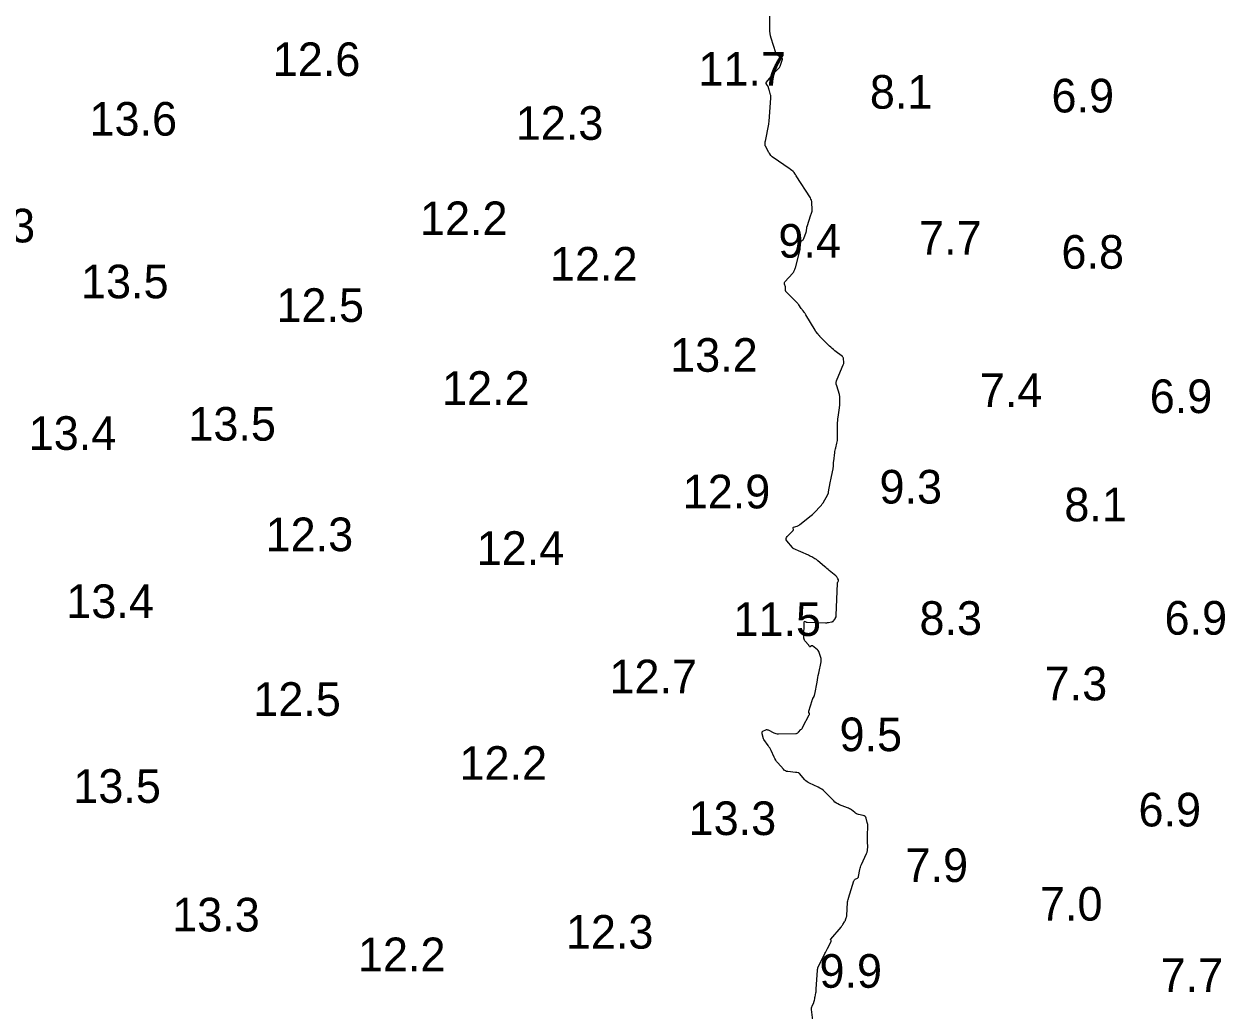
# Model space of a CAD drawing. Extents: x 815352 to 820877, y 582403 to 597439.
# Drawn here: x 820643.6 to 820822.1, y 590342 to 590488.8 of the extents above; entities that cross this region are included whole.
import ezdxf

# ---------------------------------------------------------------- set-up
doc = ezdxf.new("R2010")
doc.units = 0
doc.layers.add('V-CONT-EL12', color=7, linetype='Continuous')
doc.layers.add('V-TOPO-SOUN', color=7, linetype='Continuous')

msp = doc.modelspace()

# ---------------------------------------------------------------- linework, layer by layer
at = {"layer": 'V-CONT-EL12'}
msp.add_lwpolyline([(820761.12, 590338.71), (820760.68, 590342.27), (820760.67, 590342.39), (820760.68, 590342.52), (820760.71, 590342.64), (820760.75, 590342.76), (820760.99, 590343.32), (820761.02, 590343.39), (820761.04, 590343.46), (820761.06, 590343.53), (820761.08, 590343.6), (820761.13, 590343.88), (820761.14, 590343.95), (820761.16, 590344.02), (820761.17, 590344.09), (820761.19, 590344.16), (820761.31, 590344.76), (820761.33, 590344.89), (820761.35, 590345.01), (820761.36, 590345.14), (820761.37, 590345.26), (820761.56, 590348.12), (820761.56, 590348.17), (820761.56, 590348.21), (820761.57, 590348.26), (820761.58, 590348.31), (820761.62, 590348.49), (820761.63, 590348.53), (820761.64, 590348.58), (820761.66, 590348.62), (820761.68, 590348.66), (820762.63, 590350.56), (820762.72, 590350.75), (820762.82, 590350.94), (820762.92, 590351.13), (820763.02, 590351.32), (820763.59, 590352.39), (820763.6, 590352.42), (820763.6, 590352.45), (820763.6, 590352.48), (820763.58, 590352.5), (820763.51, 590352.61), (820763.5, 590352.63), (820763.49, 590352.66), (820763.5, 590352.68), (820763.51, 590352.71), (820765.05, 590354.51), (820765.12, 590354.6), (820765.19, 590354.68), (820765.25, 590354.78), (820765.32, 590354.87), (820765.58, 590355.3), (820765.63, 590355.37), (820765.66, 590355.44), (820765.69, 590355.51), (820765.72, 590355.58), (820765.83, 590355.88), (820765.86, 590355.96), (820765.88, 590356.03), (820765.89, 590356.11), (820765.9, 590356.19), (820766.02, 590358.2), (820766.03, 590358.25), (820766.03, 590358.31), (820766.04, 590358.36), (820766.06, 590358.41), (820766.11, 590358.62), (820766.12, 590358.67), (820766.14, 590358.72), (820766.15, 590358.77), (820766.17, 590358.82), (820766.95, 590361.37), (820766.99, 590361.45), (820767.03, 590361.51), (820767.09, 590361.57), (820767.16, 590361.61), (820767.48, 590361.76), (820767.55, 590361.81), (820767.6, 590361.86), (820767.64, 590361.93), (820767.66, 590362.01), (820767.84, 590363.05), (820767.88, 590363.25), (820767.93, 590363.44), (820768, 590363.63), (820768.08, 590363.82), (820768.82, 590365.44), (820768.91, 590365.65), (820768.97, 590365.88), (820769, 590366.11), (820769.01, 590366.34), (820768.98, 590367.29), (820768.97, 590367.53), (820768.97, 590367.76), (820768.98, 590368), (820768.98, 590368.24), (820769.03, 590369.42), (820769.03, 590369.58), (820769.02, 590369.74), (820768.99, 590369.9), (820768.95, 590370.06), (820768.77, 590370.69), (820768.71, 590370.83), (820768.62, 590370.94), (820768.5, 590371.03), (820768.36, 590371.08), (820767.66, 590371.26), (820767.51, 590371.31), (820767.36, 590371.37), (820767.22, 590371.45), (820767.09, 590371.54), (820766.58, 590371.94), (820766.45, 590372.03), (820766.31, 590372.11), (820766.17, 590372.19), (820766.02, 590372.25), (820764.83, 590372.7), (820764.59, 590372.81), (820764.36, 590372.94), (820764.15, 590373.09), (820763.96, 590373.27), (820762.64, 590374.6), (820762.42, 590374.8), (820762.18, 590374.99), (820761.92, 590375.15), (820761.65, 590375.29), (820760.38, 590375.88), (820760.18, 590375.99), (820760, 590376.11), (820759.83, 590376.25), (820759.68, 590376.41), (820758.87, 590377.36), (820758.83, 590377.4), (820758.79, 590377.42), (820758.75, 590377.44), (820758.7, 590377.45), (820758.5, 590377.48), (820758.45, 590377.49), (820758.39, 590377.5), (820758.34, 590377.5), (820758.29, 590377.51), (820757.16, 590377.62), (820756.96, 590377.66), (820756.78, 590377.73), (820756.62, 590377.84), (820756.48, 590377.98), (820755.64, 590378.94), (820755.48, 590379.13), (820755.34, 590379.34), (820755.21, 590379.55), (820755.1, 590379.78), (820754.65, 590380.77), (820754.55, 590380.96), (820754.45, 590381.14), (820754.34, 590381.32), (820754.22, 590381.5), (820753.58, 590382.4), (820753.54, 590382.47), (820753.51, 590382.54), (820753.48, 590382.61), (820753.46, 590382.69), (820753.38, 590383.05), (820753.37, 590383.1), (820753.36, 590383.16), (820753.35, 590383.21), (820753.35, 590383.26), (820753.34, 590383.47), (820753.35, 590383.52), (820753.36, 590383.56), (820753.39, 590383.6), (820753.44, 590383.63), (820753.86, 590383.83), (820753.95, 590383.86), (820754.03, 590383.87), (820754.12, 590383.85), (820754.21, 590383.82), (820755.04, 590383.39), (820755.21, 590383.32), (820755.38, 590383.27), (820755.56, 590383.24), (820755.75, 590383.23), (820758.31, 590383.3), (820758.44, 590383.31), (820758.55, 590383.35), (820758.65, 590383.41), (820758.74, 590383.49), (820759.09, 590383.86), (820759.18, 590383.95), (820759.25, 590384.05), (820759.32, 590384.15), (820759.39, 590384.26), (820760.33, 590386.05), (820760.35, 590386.1), (820760.36, 590386.14), (820760.35, 590386.19), (820760.34, 590386.24), (820760.27, 590386.42), (820760.26, 590386.47), (820760.25, 590386.52), (820760.25, 590386.56), (820760.27, 590386.61), (820760.76, 590388.2), (820760.78, 590388.28), (820760.81, 590388.36), (820760.85, 590388.43), (820760.88, 590388.51), (820761.03, 590388.81), (820761.07, 590388.88), (820761.1, 590388.96), (820761.12, 590389.04), (820761.14, 590389.12), (820761.48, 590390.94), (820761.54, 590391.27), (820761.61, 590391.6), (820761.67, 590391.93), (820761.74, 590392.26), (820762.08, 590393.95), (820762.1, 590394.11), (820762.1, 590394.27), (820762.09, 590394.42), (820762.05, 590394.58), (820761.87, 590395.2), (820761.81, 590395.35), (820761.74, 590395.49), (820761.64, 590395.61), (820761.53, 590395.72), (820760.82, 590396.31), (820760.78, 590396.34), (820760.74, 590396.35), (820760.7, 590396.34), (820760.66, 590396.32), (820760.46, 590396.19), (820760.44, 590396.18), (820760.42, 590396.18), (820760.4, 590396.19), (820760.38, 590396.21), (820760.32, 590396.31), (820760.31, 590396.33), (820760.29, 590396.36), (820760.27, 590396.38), (820760.25, 590396.4), (820759.69, 590397.05), (820759.61, 590397.17), (820759.55, 590397.3), (820759.51, 590397.44), (820759.51, 590397.59), (820759.58, 590399.77), (820759.58, 590399.79), (820759.58, 590399.81), (820759.58, 590399.84), (820759.59, 590399.86), (820759.6, 590399.96), (820759.6, 590399.97), (820759.61, 590399.98), (820759.62, 590399.99), (820759.64, 590399.98), (820759.83, 590399.87), (820759.87, 590399.85), (820759.91, 590399.84), (820759.95, 590399.83), (820760, 590399.82), (820762.73, 590399.75), (820762.84, 590399.75), (820762.95, 590399.76), (820763.06, 590399.77), (820763.17, 590399.78), (820763.65, 590399.87), (820763.73, 590399.89), (820763.8, 590399.92), (820763.86, 590399.96), (820763.91, 590400.02), (820764.16, 590400.33), (820764.18, 590400.36), (820764.21, 590400.4), (820764.23, 590400.44), (820764.24, 590400.48), (820764.3, 590400.65), (820764.31, 590400.69), (820764.32, 590400.73), (820764.32, 590400.77), (820764.33, 590400.82), (820764.52, 590405.62), (820764.53, 590405.67), (820764.53, 590405.71), (820764.55, 590405.75), (820764.57, 590405.8), (820764.66, 590405.97), (820764.68, 590406), (820764.68, 590406.04), (820764.68, 590406.08), (820764.67, 590406.11), (820764.59, 590406.26), (820764.57, 590406.29), (820764.56, 590406.33), (820764.53, 590406.36), (820764.51, 590406.4), (820764.4, 590406.58), (820764.37, 590406.62), (820764.34, 590406.66), (820764.3, 590406.69), (820764.27, 590406.73), (820763.3, 590407.53), (820763.12, 590407.68), (820762.95, 590407.83), (820762.78, 590407.97), (820762.6, 590408.12), (820761.6, 590408.97), (820761.5, 590409.05), (820761.39, 590409.13), (820761.28, 590409.2), (820761.16, 590409.27), (820760.7, 590409.54), (820760.58, 590409.6), (820760.46, 590409.66), (820760.34, 590409.72), (820760.22, 590409.78), (820757.94, 590410.81), (820757.93, 590410.81), (820757.92, 590410.82), (820757.91, 590410.83), (820757.9, 590410.84), (820757.86, 590410.88), (820757.84, 590410.9), (820757.82, 590410.93), (820757.01, 590411.93), (820756.91, 590412.1), (820756.88, 590412.26), (820756.92, 590412.42), (820757.04, 590412.58), (820757.92, 590413.46), (820757.95, 590413.49), (820757.97, 590413.53), (820757.97, 590413.58), (820757.97, 590413.62), (820757.92, 590413.81), (820757.91, 590413.86), (820757.92, 590413.89), (820757.95, 590413.92), (820757.99, 590413.94), (820758.53, 590414.13), (820758.63, 590414.17), (820758.73, 590414.22), (820758.83, 590414.28), (820758.92, 590414.34), (820760.62, 590415.71), (820760.79, 590415.85), (820760.95, 590415.99), (820761.11, 590416.14), (820761.26, 590416.29), (820761.86, 590416.91), (820762, 590417.07), (820762.14, 590417.24), (820762.26, 590417.41), (820762.37, 590417.59), (820763.08, 590418.8), (820763.09, 590418.83), (820763.11, 590418.86), (820763.12, 590418.89), (820763.13, 590418.92), (820763.16, 590419.06), (820763.17, 590419.09), (820763.18, 590419.12), (820763.18, 590419.16), (820763.19, 590419.19), (820763.44, 590420.57), (820763.49, 590420.8), (820763.53, 590421.02), (820763.57, 590421.25), (820763.62, 590421.47), (820763.87, 590422.64), (820763.88, 590422.73), (820763.9, 590422.82), (820763.91, 590422.92), (820763.91, 590423.01), (820763.93, 590423.38), (820763.93, 590423.48), (820763.94, 590423.57), (820763.95, 590423.66), (820763.96, 590423.76), (820764.11, 590425.05), (820764.13, 590425.23), (820764.16, 590425.41), (820764.2, 590425.59), (820764.25, 590425.77), (820764.44, 590426.47), (820764.49, 590426.65), (820764.52, 590426.83), (820764.54, 590427.01), (820764.54, 590427.19), (820764.53, 590429.27), (820764.53, 590429.53), (820764.55, 590429.79), (820764.57, 590430.06), (820764.61, 590430.32), (820764.82, 590431.68), (820764.83, 590431.78), (820764.84, 590431.89), (820764.85, 590432), (820764.86, 590432.1), (820764.87, 590432.56), (820764.87, 590432.65), (820764.87, 590432.75), (820764.87, 590432.84), (820764.87, 590432.94), (820764.86, 590433.32), (820764.86, 590433.41), (820764.84, 590433.51), (820764.83, 590433.6), (820764.8, 590433.69), (820764.4, 590434.98), (820764.34, 590435.22), (820764.33, 590435.46), (820764.37, 590435.7), (820764.45, 590435.94), (820765.38, 590438.09), (820765.42, 590438.19), (820765.44, 590438.3), (820765.45, 590438.4), (820765.45, 590438.51), (820765.43, 590438.96), (820765.41, 590439.06), (820765.38, 590439.16), (820765.32, 590439.24), (820765.24, 590439.32), (820764.15, 590440.18), (820763.94, 590440.35), (820763.74, 590440.52), (820763.54, 590440.7), (820763.35, 590440.89), (820761.91, 590442.32), (820761.88, 590442.35), (820761.85, 590442.39), (820761.81, 590442.42), (820761.78, 590442.46), (820761.66, 590442.61), (820761.63, 590442.65), (820761.59, 590442.69), (820761.56, 590442.73), (820761.53, 590442.77), (820761.34, 590443.01), (820761.3, 590443.06), (820761.26, 590443.12), (820761.23, 590443.17), (820761.19, 590443.23), (820759.82, 590445.54), (820759.77, 590445.62), (820759.72, 590445.7), (820759.66, 590445.78), (820759.6, 590445.86), (820759.37, 590446.17), (820759.31, 590446.24), (820759.25, 590446.32), (820759.19, 590446.4), (820759.14, 590446.48), (820758.77, 590446.99), (820758.69, 590447.1), (820758.61, 590447.2), (820758.52, 590447.3), (820758.42, 590447.4), (820756.89, 590448.93), (820756.85, 590448.98), (820756.82, 590449.04), (820756.81, 590449.1), (820756.8, 590449.17), (820756.81, 590449.44), (820756.81, 590449.51), (820756.81, 590449.58), (820756.79, 590449.64), (820756.78, 590449.71), (820756.66, 590450.1), (820756.64, 590450.19), (820756.65, 590450.27), (820756.67, 590450.34), (820756.72, 590450.42), (820757.89, 590451.74), (820757.94, 590451.8), (820757.98, 590451.86), (820758.02, 590451.92), (820758.05, 590451.99), (820758.16, 590452.26), (820758.19, 590452.32), (820758.22, 590452.39), (820758.24, 590452.46), (820758.26, 590452.53), (820758.98, 590455.24), (820758.99, 590455.33), (820758.99, 590455.43), (820758.97, 590455.52), (820758.93, 590455.61), (820758.72, 590455.97), (820758.68, 590456.05), (820758.68, 590456.13), (820758.72, 590456.2), (820758.79, 590456.26), (820759.23, 590456.54), (820759.32, 590456.61), (820759.4, 590456.69), (820759.47, 590456.79), (820759.52, 590456.89), (820759.86, 590457.82), (820759.88, 590457.88), (820759.9, 590457.95), (820759.91, 590458.02), (820759.92, 590458.1), (820759.94, 590458.38), (820759.95, 590458.46), (820759.96, 590458.53), (820759.98, 590458.6), (820760, 590458.67), (820760.57, 590460.4), (820760.6, 590460.47), (820760.62, 590460.53), (820760.64, 590460.6), (820760.66, 590460.66), (820760.74, 590460.93), (820760.75, 590460.99), (820760.76, 590461.06), (820760.77, 590461.13), (820760.77, 590461.19), (820760.71, 590462.2), (820760.69, 590462.39), (820760.64, 590462.56), (820760.58, 590462.74), (820760.49, 590462.9), (820758.4, 590466.19), (820758.36, 590466.25), (820758.32, 590466.31), (820758.29, 590466.37), (820758.25, 590466.43), (820758.08, 590466.66), (820758.04, 590466.71), (820758, 590466.76), (820757.96, 590466.81), (820757.91, 590466.85), (820757.71, 590467.02), (820757.66, 590467.06), (820757.61, 590467.1), (820757.56, 590467.14), (820757.5, 590467.18), (820754.81, 590469.01), (820754.75, 590469.05), (820754.7, 590469.1), (820754.66, 590469.15), (820754.62, 590469.21), (820754.47, 590469.44), (820754.43, 590469.5), (820754.39, 590469.56), (820754.36, 590469.62), (820754.32, 590469.68), (820753.82, 590470.61), (820753.79, 590470.67), (820753.77, 590470.72), (820753.76, 590470.78), (820753.76, 590470.85), (820753.77, 590471.1), (820753.77, 590471.16), (820753.78, 590471.23), (820753.79, 590471.29), (820753.8, 590471.35), (820754.32, 590473.89), (820754.32, 590473.93), (820754.33, 590473.97), (820754.33, 590474), (820754.34, 590474.04), (820754.35, 590474.19), (820754.35, 590474.22), (820754.36, 590474.26), (820754.36, 590474.3), (820754.36, 590474.33), (820754.64, 590477.73), (820754.64, 590477.86), (820754.63, 590477.98), (820754.61, 590478.11), (820754.58, 590478.23), (820754.41, 590478.82), (820754.39, 590478.9), (820754.37, 590478.97), (820754.34, 590479.05), (820754.32, 590479.12), (820754.21, 590479.45), (820754.19, 590479.52), (820754.16, 590479.58), (820754.13, 590479.63), (820754.09, 590479.69), (820753.94, 590479.91), (820753.91, 590479.96), (820753.91, 590480.02), (820753.92, 590480.07), (820753.95, 590480.12), (820755.12, 590481.5), (820755.2, 590481.58), (820755.27, 590481.66), (820755.35, 590481.75), (820755.43, 590481.82), (820755.76, 590482.14), (820755.83, 590482.22), (820755.9, 590482.31), (820755.95, 590482.4), (820756, 590482.5), (820756.32, 590483.36), (820756.35, 590483.48), (820756.33, 590483.6), (820756.27, 590483.69), (820756.17, 590483.77), (820755.67, 590484.06), (820755.56, 590484.14), (820755.46, 590484.24), (820755.39, 590484.35), (820755.34, 590484.48), (820754.68, 590486.67), (820754.59, 590487.01), (820754.52, 590487.36), (820754.48, 590487.71), (820754.47, 590488.07), (820754.47, 590489.92)], dxfattribs=at)

# ---------------------------------------------------------------- texts
at = {"layer": 'V-TOPO-SOUN'}
for s, p in [('12.6 ', (820680.6, 590481.02)), ('11.7 ', (820743.85, 590479.58)), ('8.1', (820769.33, 590476.17)), ('6.9', (820796.32, 590475.61)), ('13.6 ', (820653.37, 590472.16)), ('12.3 ', (820716.71, 590471.54)), ('12.2 ', (820702.48, 590457.37)), ('13.3 ', (820632.27, 590456.29)), ('9.4', (820755.74, 590454.02)), ('7.7', (820776.64, 590454.48)), ('6.8', (820797.8, 590452.38)), ('12.2 ', (820721.8, 590450.61)), ('13.5 ', (820652.11, 590447.98)), ('12.5 ', (820681.15, 590444.47)), ('13.2 ', (820739.65, 590437.06)), ('12.2 ', (820705.76, 590432.14)), ('7.4', (820785.66, 590431.81)), ('6.9', (820810.92, 590430.92)), ('13.4 ', (820644.34, 590425.45)), ('13.5 ', (820668.06, 590426.82)), ('12.9 ', (820741.52, 590416.75)), ('9.3', (820770.76, 590417.47)), ('8.1', (820798.23, 590414.82)), ('12.3 ', (820679.54, 590410.39)), ('12.4 ', (820710.91, 590408.35)), ('13.4 ', (820649.92, 590400.45)), ('11.5 ', (820749.06, 590397.79)), ('8.3', (820776.7, 590397.95)), ('6.9', (820813.12, 590397.98)), ('12.7 ', (820730.63, 590389.26)), ('7.3', (820795.3, 590388.21)), ('12.5 ', (820677.71, 590385.91)), ('9.5', (820764.82, 590380.66)), ('12.2 ', (820708.35, 590376.4)), ('13.5 ', (820650.97, 590372.98)), ('13.3 ', (820742.4, 590368.19)), ('6.9', (820809.25, 590369.47)), ('7.9', (820774.63, 590361.21)), ('13.3 ', (820665.66, 590353.86)), ('7.0', (820794.61, 590355.47)), ('12.3 ', (820724.16, 590351.3)), ('12.2 ', (820693.26, 590347.95)), ('9.9', (820761.84, 590345.49)), ('7.7', (820812.53, 590344.87))]:
    msp.add_text(s, height=5, dxfattribs=at).set_placement(p)

doc.saveas('drawing.dxf')
